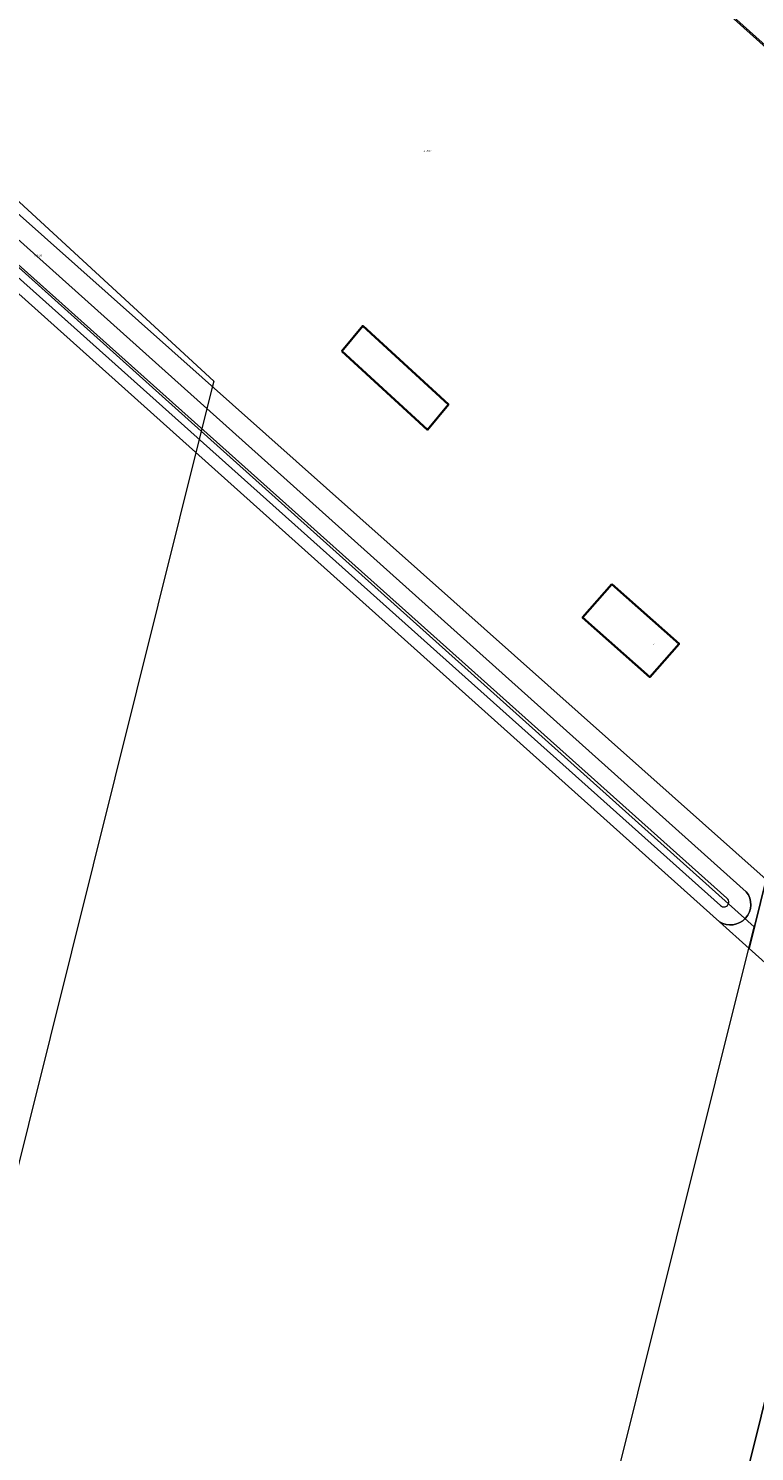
# Model space of a CAD drawing. Header units: metres. Extents: x 250001 to 257773, y 598992 to 609118.
# Tile 638 of 656: x 253521 to 253674, y 607152 to 607453. Entities that reach past the tile are written whole.
import ezdxf
from ezdxf.enums import TextEntityAlignment as Align
from ezdxf.lldxf.tags import DXFTag

# ---------------------------------------------------------------- set-up
doc = ezdxf.new("R2010")
doc.units = ezdxf.units.M
for name, color, linetype, lineweight in [('B-WE-GR-GRAS-GV', 252, 'Continuous', 13), ('B-WE-KG-GRENS_PERCEEL-G', 150, 'KG-PERCEEL', 18), ('B-WE-KG-GRENS_PERCEEL-S', 150, 'Continuous', 25), ('B-WE-OG-BEBOUWING-GV', 1, 'Continuous', 35), ('B-WE-OG-BEBOUWING-T18', 7, 'Continuous', 18), ('B-WE-OG-TERREIN_ERF-GV', 7, 'Continuous', 18), ('B-WE-OG-WATER_SLOOT-GV', 252, 'Continuous', 18), ('B-WE-OG-WEG-GV', 252, 'Continuous', 18), ('X-XX-AL-REFERENTIE-G', 7, 'Continuous', 18)]:
    doc.layers.add(name, color=color, linetype=linetype, lineweight=lineweight)
doc.styles.add('NLCS-ISO', font='NLCS-ISO.ttf')
doc.styles.add('NLCS-ISO-ANNOTATIEF-T18', font='NLCS-ISO.ttf', dxfattribs={"height": 1.8})
doc.styles.get("Standard").update_dxf_attribs({"font": 'NLCS-ISO.ttf'})
tags = doc.linetypes.add('KG-PERCEEL', pattern='A,5.5,-2,["P",Standard,S=1.8,R=0,X=-0.5,Y=-0.9],-2,5.5,-2,[5,NLCS.SHX,S=0.75,R=0,X=0,Y=0],-2', length=19).pattern_tags.tags
tags[6] = DXFTag(74, 10)

# ---------------------------------------------------------------- blocks, each defined once
blk = doc.blocks.new('SKG-PERCEELNUMMER-SO')
at = {"style": 'NLCS-ISO', "oblique": 10, "flags": 1}
blk.add_attdef('GEMEENTECODE', text='', height=1.8, dxfattribs=at).set_placement((0, 2.6), align=Align.MIDDLE_CENTER)
at = {"style": 'NLCS-ISO', "oblique": 10}
blk.add_attdef('SECTIE', text='', height=1.8, dxfattribs=at).set_placement((-0.5, 0), align=Align.MIDDLE_RIGHT)
blk.add_attdef('PERCEELNUMMER', text='', height=1.8, dxfattribs=at).set_placement((0.5, 0), align=Align.MIDDLE_LEFT)
blk = doc.blocks.new('BS2021-132-Xref-KAD-20210617')
at = {"layer": 'B-WE-KG-GRENS_PERCEEL-G', "flags": 128}
for points in [[(253709.273, 607420.745), (253532.555, 607579.089)], [(253497.954, 607435.706), (253559.85, 607378.74)], [(253495.079, 607423.793), (253557.205, 607368.124)], [(253559.85, 607378.74), (253559.454, 607377.15)], [(253559.454, 607377.15), (253557.205, 607368.124)], [(253557.205, 607368.124), (253424.48, 606835.53)], [(253557.205, 607368.124), (253674.382, 607263.125)], [(253676.638, 607272.186), (253674.382, 607263.125)], [(253559.316, 606801.928), (253674.382, 607263.125)]]:
    blk.add_lwpolyline(points, dxfattribs=at)
at = {"layer": 'B-WE-KG-GRENS_PERCEEL-S', "xscale": 0.2, "yscale": 0.2, "zscale": 0.2}
for p, values in [((253604.746, 607427.564), {'PERCEELNUMMER': '3637', 'SECTIE': 'A'}), ((253522.215, 607405.342), {'PERCEELNUMMER': '3635', 'SECTIE': 'A'})]:
    blk.add_blockref('SKG-PERCEELNUMMER-SO', p, dxfattribs=at).add_auto_attribs(values)
blk = doc.blocks.new('BS2021-132-Xref-BGT-GRIJS-20210617-aangepast')
at = {"layer": 'B-WE-GR-GRAS-GV', "flags": 128}
for points in [[(253667.03, 607264.224), (253673.336, 607258.577), (253676.909, 607273.199), (253497.562, 607432.681), (253532.834, 607578.476), (253708.711, 607420.951), (253711.405, 607414.377), (253680.631, 607288.43), (253682.456, 607286.682), (253690.891, 607284.657), (253692.199, 607290.107)], [(253508.514, 606486.943), (253551.958, 606661.752), (253554.154, 606668.402), (253554.795, 606671.4), (253529.113, 606677.224), (253529.115, 606677.234), (253525.825, 606677.684), (253527.139, 606684.182), (253530.329, 606682.739), (253530.387, 606683.001), (253556.048, 606677.266), (253557.007, 606681.753), (253558.322, 606686.181), (253600.15, 606855.176), (253575.405, 606861.334), (253576.202, 606864.536), (253600.947, 606858.378), (253695.581, 607238.658), (253673.336, 607258.577), (253667.03, 607264.224), (253499.424, 607414.326)], [(253505.291, 607420.514), (253672.726, 607270.586)]]:
    blk.add_lwpolyline(points, dxfattribs=at)
at = {"layer": 'B-WE-GR-GRAS-GV'}
blk.add_lwpolyline([(253672.726, 607270.586, -0.8533829), (253667.03, 607264.224)], format="xyb", dxfattribs=at)
at = {"layer": 'B-WE-OG-BEBOUWING-GV', "flags": 128}
for points in [[(253587.001, 607385.083), (253605.158, 607368.451), (253609.601, 607373.811), (253591.444, 607390.443)], [(253644.244, 607335.716), (253638.017, 607328.675), (253652.269, 607316.07), (253658.496, 607323.111)]]:
    blk.add_lwpolyline(points, close=True, dxfattribs=at)
at = {"layer": 'B-WE-OG-TERREIN_ERF-GV', "flags": 128}
for points in [[(253679.006, 607281.78), (253680.631, 607288.43), (253711.405, 607414.377), (253708.711, 607420.951), (253532.834, 607578.476), (253497.562, 607432.681), (253676.909, 607273.199)], [(253591.444, 607390.443), (253609.601, 607373.811), (253605.158, 607368.451), (253587.001, 607385.083)], [(253638.017, 607328.675), (253644.244, 607335.716), (253658.496, 607323.111), (253652.269, 607316.07)]]:
    blk.add_lwpolyline(points, close=True, dxfattribs=at)
at = {"layer": 'B-WE-OG-WATER_SLOOT-GV', "flags": 128}
for points in [[(253672.726, 607270.586), (253505.291, 607420.514)], [(253502.332, 607417.804), (253668.596, 607269.199)], [(253499.424, 607414.326), (253667.03, 607264.224)], [(253667.229, 607267.668), (253500.826, 607416.397)], [(253695.581, 607238.658), (253600.947, 606858.378), (253610.688, 606855.954), (253706.531, 607241.093)]]:
    blk.add_lwpolyline(points, dxfattribs=at)
at = {"layer": 'B-WE-OG-WATER_SLOOT-GV'}
for points in [[(253667.03, 607264.224, 0.8533829), (253672.726, 607270.586)], [(253667.229, 607267.668, 1.0890152), (253668.596, 607269.199)]]:
    blk.add_lwpolyline(points, format="xyb", dxfattribs=at)
at = {"layer": 'B-WE-OG-WEG-GV', "flags": 128}
blk.add_lwpolyline([(253679.006, 607281.78), (253676.909, 607273.199), (253673.336, 607258.577), (253695.581, 607238.658), (253696.791, 607243.517)], dxfattribs=at)
at = {"layer": 'B-WE-OG-BEBOUWING-T18', "style": 'NLCS-ISO-ANNOTATIEF-T18'}
blk.add_text('1', height=0.36, rotation=318.5, dxfattribs=at).set_placement((253653.069, 607323.013), align=Align.MIDDLE)

msp = doc.modelspace()

# ---------------------------------------------------------------- block references
at = {"layer": 'X-XX-AL-REFERENTIE-G'}
for name in ['BS2021-132-Xref-BGT-GRIJS-20210617-aangepast', 'BS2021-132-Xref-KAD-20210617']:
    msp.add_blockref(name, (0, 0), dxfattribs=at)

doc.saveas('drawing.dxf')
